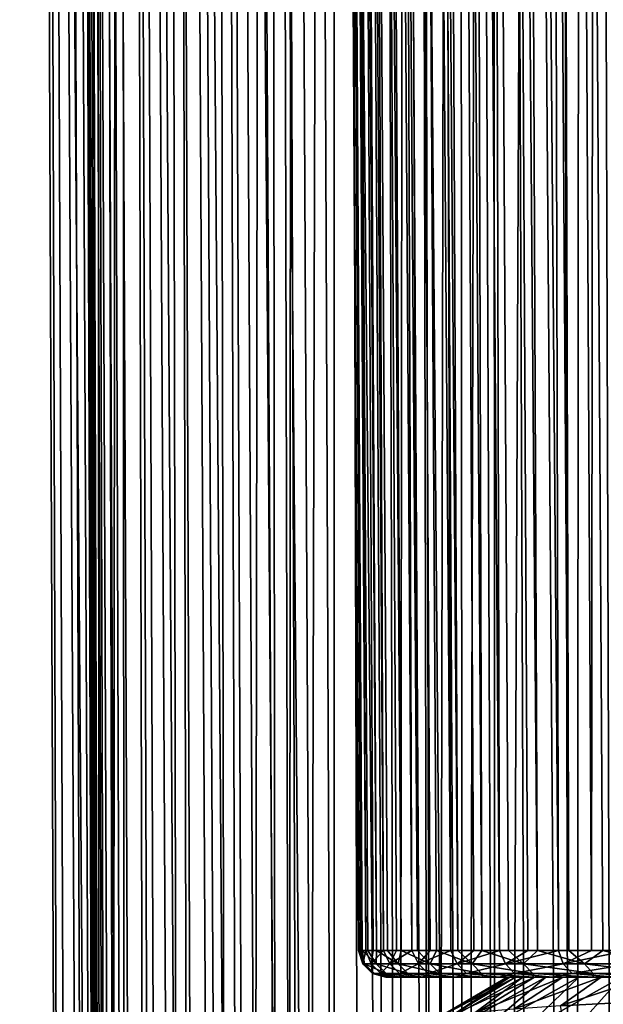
# Model space of a CAD drawing. Header units: millimetres. Extents: x -39 to 39, y -2 to 145.
# Tile 466 of 656: x -17.41 to -13.07, y 59.8 to 67.12. Entities that reach past the tile are written whole.
import ezdxf

# ---------------------------------------------------------------- set-up
doc = ezdxf.new("R2010")
doc.units = ezdxf.units.MM
doc.header["$LTSCALE"] = 65.185185
for name, color, linetype in [('12', 7, 'CONTINUOUS'), ('13', 7, 'CONTINUOUS'), ('15', 7, 'CONTINUOUS'), ('162', 7, 'CONTINUOUS'), ('176', 7, 'CONTINUOUS'), ('180', 7, 'CONTINUOUS'), ('42', 7, 'CONTINUOUS'), ('43', 7, 'CONTINUOUS'), ('44', 7, 'CONTINUOUS'), ('45', 7, 'CONTINUOUS'), ('60', 7, 'CONTINUOUS'), ('61', 7, 'CONTINUOUS'), ('62', 7, 'CONTINUOUS'), ('63', 7, 'CONTINUOUS'), ('64', 7, 'CONTINUOUS'), ('65', 7, 'CONTINUOUS'), ('66', 7, 'CONTINUOUS')]:
    doc.layers.add(name, color=color, linetype=linetype)

msp = doc.modelspace()

# ---------------------------------------------------------------- linework, layer by layer
at = {"layer": '12', "color": 7, "linetype": 'Continuous'}
for points in [[(-17.0859, 121, -0.5564), (-17.0124, 121, -1.6785), (-16.7955, 38.299, -0.5949), (-17.0859, 121, -0.5564)], [(-17.0856, 121, 0.5681), (-17.0859, 121, -0.5564), (-16.8009, 38.299, 0.4147), (-17.0856, 121, 0.5681)], [(-16.8009, 38.299, 0.4147), (-17.0859, 121, -0.5564), (-16.8058, 38.299, -0.0902), (-16.8009, 38.299, 0.4147)], [(-16.8058, 38.299, -0.0902), (-17.0859, 121, -0.5564), (-16.7955, 38.299, -0.5949), (-16.8058, 38.299, -0.0902)], [(-16.7809, 38.2987, 0.9191), (-17.0856, 121, 0.5681), (-16.8009, 38.299, 0.4147), (-16.7809, 38.2987, 0.9191)], [(-17.0124, 121, -1.6785), (-16.8652, 121, -2.7933), (-16.6738, 38.299, -2.1042), (-17.0124, 121, -1.6785)], [(-16.7955, 38.299, -0.5949), (-17.0124, 121, -1.6785), (-16.7701, 38.299, -1.0992), (-16.7955, 38.299, -0.5949)], [(-16.7701, 38.299, -1.0992), (-17.0124, 121, -1.6785), (-16.7295, 38.299, -1.6024), (-16.7701, 38.299, -1.0992)], [(-16.7295, 38.299, -1.6024), (-17.0124, 121, -1.6785), (-16.6738, 38.299, -2.1042), (-16.7295, 38.299, -1.6024)], [(-16.8652, 121, -2.7933), (-16.5174, 38.2987, -3.1016), (-16.6031, 38.299, -2.6041), (-16.8652, 121, -2.7933)], [(-16.6738, 38.299, -2.1042), (-16.8652, 121, -2.7933), (-16.6031, 38.299, -2.6041), (-16.6738, 38.299, -2.1042)], [(-16.6504, 121, 3.8734), (-16.447, 38.2987, 3.4554), (-16.3358, 38.299, 3.9479), (-16.6504, 121, 3.8734)], [(-16.3597, 121, 4.9596), (-16.6504, 121, 3.8734), (-16.2098, 38.299, 4.4369), (-16.3597, 121, 4.9596)], [(-16.2098, 38.299, 4.4369), (-16.6504, 121, 3.8734), (-16.3358, 38.299, 3.9479), (-16.2098, 38.299, 4.4369)], [(-15.9983, 121, 6.0244), (-16.3597, 121, 4.9596), (-15.7447, 38.299, 5.8778), (-15.9983, 121, 6.0244)], [(-15.7447, 38.299, 5.8778), (-16.3597, 121, 4.9596), (-15.9141, 38.299, 5.4023), (-15.7447, 38.299, 5.8778)], [(-15.9141, 38.299, 5.4023), (-16.3597, 121, 4.9596), (-16.0692, 38.299, 4.9218), (-15.9141, 38.299, 5.4023)], [(-16.0692, 38.299, 4.9218), (-16.3597, 121, 4.9596), (-16.2098, 38.299, 4.4369), (-16.0692, 38.299, 4.9218)], [(-16.0024, 121, -6.0135), (-15.5724, 121, -7.0526), (-15.6807, 38.299, -6.0464), (-16.0024, 121, -6.0135)], [(-15.8553, 38.2987, -5.5726), (-16.0024, 121, -6.0135), (-15.6807, 38.299, -6.0464), (-15.8553, 38.2987, -5.5726)], [(-15.5676, 121, 7.0632), (-15.9983, 121, 6.0244), (-15.3633, 38.299, 6.8126), (-15.5676, 121, 7.0632)], [(-15.3633, 38.299, 6.8126), (-15.9983, 121, 6.0244), (-15.561, 38.299, 6.3481), (-15.3633, 38.299, 6.8126)], [(-15.561, 38.299, 6.3481), (-15.9983, 121, 6.0244), (-15.7447, 38.299, 5.8778), (-15.561, 38.299, 6.3481)], [(-15.6807, 38.299, -6.0464), (-15.5724, 121, -7.0526), (-15.492, 38.299, -6.5147), (-15.6807, 38.299, -6.0464)], [(-15.5724, 121, -7.0526), (-15.0751, 121, -8.0611), (-15.2893, 38.299, -6.9771), (-15.5724, 121, -7.0526)], [(-15.492, 38.299, -6.5147), (-15.5724, 121, -7.0526), (-15.2893, 38.299, -6.9771), (-15.492, 38.299, -6.5147)], [(-15.1518, 38.2987, 7.2709), (-15.5676, 121, 7.0632), (-15.3633, 38.299, 6.8126), (-15.1518, 38.2987, 7.2709)], [(-15.2893, 38.299, -6.9771), (-15.0751, 121, -8.0611), (-15.0729, 38.299, -7.4332), (-15.2893, 38.299, -6.9771)], [(-15.0751, 121, -8.0611), (-14.5125, 121, -9.0347), (-14.5993, 38.299, -8.3248), (-15.0751, 121, -8.0611)], [(-15.0729, 38.299, -7.4332), (-15.0751, 121, -8.0611), (-14.8428, 38.299, -7.8826), (-15.0729, 38.299, -7.4332)], [(-14.8428, 38.299, -7.8826), (-15.0751, 121, -8.0611), (-14.5993, 38.299, -8.3248), (-14.8428, 38.299, -7.8826)], [(-14.5993, 38.299, -8.3248), (-14.5125, 121, -9.0347), (-14.3427, 38.299, -8.7596), (-14.5993, 38.299, -8.3248)], [(-14.5125, 121, -9.0347), (-14.0731, 38.2987, -9.1864), (-14.3427, 38.299, -8.7596), (-14.5125, 121, -9.0347)], [(-13.9007, 121, 9.9504), (-13.8727, 38.2987, 9.4864), (-13.5816, 38.299, 9.8987), (-13.9007, 121, 9.9504)], [(-13.2165, 121, 10.8427), (-13.9007, 121, 9.9504), (-13.2782, 38.299, 10.3021), (-13.2165, 121, 10.8427)], [(-13.2782, 38.299, 10.3021), (-13.9007, 121, 9.9504), (-13.5816, 38.299, 9.8987), (-13.2782, 38.299, 10.3021)], [(-12.9628, 38.299, 10.6962), (-13.2165, 121, 10.8427), (-13.2782, 38.299, 10.3021), (-12.9628, 38.299, 10.6962)], [(-12.475, 121, 11.6881), (-13.2165, 121, 10.8427), (-12.2971, 38.299, 11.4553), (-12.475, 121, 11.6881)], [(-12.2971, 38.299, 11.4553), (-13.2165, 121, 10.8427), (-12.6357, 38.299, 11.0808), (-12.2971, 38.299, 11.4553)], [(-12.6357, 38.299, 11.0808), (-13.2165, 121, 10.8427), (-12.9628, 38.299, 10.6962), (-12.6357, 38.299, 11.0808)]]:
    msp.add_3dface(points, dxfattribs=at)
at = {"layer": '13', "color": 7, "linetype": 'Continuous'}
for points in [[(-13.7663, 60, -0.2182), (-13.6707, 60, -1.2466), (-14.6866, 60, -0.3567), (-13.7663, 60, -0.2182)], [(-14.6866, 60, -0.3567), (-13.6707, 60, -1.2466), (-14.6215, 60, -1.4282), (-14.6866, 60, -0.3567)], [(-14.6737, 60, 0.7165), (-13.7663, 60, -0.2182), (-14.6866, 60, -0.3567), (-14.6737, 60, 0.7165)], [(-13.7855, 60, 0.8264), (-13.7663, 60, -0.2182), (-14.6737, 60, 0.7165), (-13.7855, 60, 0.8264)], [(-14.582, 60, 1.7853), (-13.7855, 60, 0.8264), (-14.6737, 60, 0.7165), (-14.582, 60, 1.7853)], [(-13.6707, 60, -1.2466), (-13.4985, 60, -2.2572), (-14.6215, 60, -1.4282), (-13.6707, 60, -1.2466)], [(-14.6215, 60, -1.4282), (-13.4985, 60, -2.2572), (-14.4783, 60, -2.4904), (-14.6215, 60, -1.4282)], [(-13.7243, 60, 1.8703), (-13.7855, 60, 0.8264), (-14.582, 60, 1.7853), (-13.7243, 60, 1.8703)], [(-14.4128, 60, 2.846), (-13.7243, 60, 1.8703), (-14.582, 60, 1.7853), (-14.4128, 60, 2.846)], [(-13.254, 60, -3.2436), (-12.9375, 60, -4.2056), (-14.4783, 60, -2.4904), (-13.254, 60, -3.2436)], [(-14.4783, 60, -2.4904), (-12.9375, 60, -4.2056), (-14.258, 60, -3.541), (-14.4783, 60, -2.4904)], [(-13.4985, 60, -2.2572), (-13.254, 60, -3.2436), (-14.4783, 60, -2.4904), (-13.4985, 60, -2.2572)], [(-13.5837, 60, 2.9135), (-13.7243, 60, 1.8703), (-14.4128, 60, 2.846), (-13.5837, 60, 2.9135)], [(-14.1668, 60, 3.8892), (-13.5837, 60, 2.9135), (-14.4128, 60, 2.846), (-14.1668, 60, 3.8892)], [(-12.9375, 60, -4.2056), (-12.5539, 60, -5.1347), (-14.258, 60, -3.541), (-12.9375, 60, -4.2056)], [(-14.258, 60, -3.541), (-12.5539, 60, -5.1347), (-13.962, 60, -4.5702), (-14.258, 60, -3.541)], [(-13.3717, 60, 3.9214), (-13.5837, 60, 2.9135), (-14.1668, 60, 3.8892), (-13.3717, 60, 3.9214)], [(-13.8448, 60, 4.9141), (-13.3717, 60, 3.9214), (-14.1668, 60, 3.8892), (-13.8448, 60, 4.9141)], [(-12.5539, 60, -5.1347), (-12.1048, 60, -6.0282), (-13.962, 60, -4.5702), (-12.5539, 60, -5.1347)], [(-13.962, 60, -4.5702), (-12.1048, 60, -6.0282), (-13.5911, 60, -5.5777), (-13.962, 60, -4.5702)], [(-13.0877, 60, 4.8954), (-13.3717, 60, 3.9214), (-13.8448, 60, 4.9141), (-13.0877, 60, 4.8954)], [(-13.4499, 60, 5.9097), (-13.0877, 60, 4.8954), (-13.8448, 60, 4.9141), (-13.4499, 60, 5.9097)], [(-11.5923, 60, -6.8834), (-11.0183, 60, -7.6976), (-13.5911, 60, -5.5777), (-11.5923, 60, -6.8834)], [(-13.5911, 60, -5.5777), (-11.0183, 60, -7.6976), (-13.1487, 60, -6.5526), (-13.5911, 60, -5.5777)], [(-12.1048, 60, -6.0282), (-11.5923, 60, -6.8834), (-13.5911, 60, -5.5777), (-12.1048, 60, -6.0282)], [(-12.7508, 60, 5.8153), (-13.0877, 60, 4.8954), (-13.4499, 60, 5.9097), (-12.7508, 60, 5.8153)], [(-12.9821, 60, 6.8769), (-12.7508, 60, 5.8153), (-13.4499, 60, 5.9097), (-12.9821, 60, 6.8769)], [(-11.0183, 60, -7.6976), (-10.382, 60, -8.472), (-13.1487, 60, -6.5526), (-11.0183, 60, -7.6976)], [(-13.1487, 60, -6.5526), (-10.382, 60, -8.472), (-12.6348, 60, -7.496), (-13.1487, 60, -6.5526)]]:
    msp.add_3dface(points, dxfattribs=at)
at = {"layer": '15', "color": 7, "linetype": 'Continuous'}
for points in [[(-14.8868, 60.1989, -0.361), (-14.8636, 60.1989, -0.9044), (-15.3711, 144.3929, -0.1764), (-14.8868, 60.1989, -0.361)], [(-15.3711, 144.3929, -0.1764), (-14.8636, 60.1989, -0.9044), (-15.3222, 144.3929, -1.2388), (-15.3711, 144.3929, -0.1764)], [(-14.89, 60.1989, 0.1829), (-14.8868, 60.1989, -0.361), (-15.3711, 144.3929, -0.1764), (-14.89, 60.1989, 0.1829)], [(-15.3453, 144.3929, 0.9081), (-14.89, 60.1989, 0.1829), (-15.3711, 144.3929, -0.1764), (-15.3453, 144.3929, 0.9081)], [(-14.8734, 60.1989, 0.7266), (-14.89, 60.1989, 0.1829), (-15.3453, 144.3929, 0.9081), (-14.8734, 60.1989, 0.7266)], [(-14.8369, 60.1989, 1.2693), (-14.8734, 60.1989, 0.7266), (-15.3453, 144.3929, 0.9081), (-14.8369, 60.1989, 1.2693)], [(-15.2415, 144.3929, 2.0003), (-14.8369, 60.1989, 1.2693), (-15.3453, 144.3929, 0.9081), (-15.2415, 144.3929, 2.0003)], [(-14.8207, 60.1989, -1.4465), (-14.758, 60.1989, -1.9866), (-15.3222, 144.3929, -1.2388), (-14.8207, 60.1989, -1.4465)], [(-15.3222, 144.3929, -1.2388), (-14.758, 60.1989, -1.9866), (-15.2056, 144.3929, -2.2568), (-15.3222, 144.3929, -1.2388)], [(-14.8636, 60.1989, -0.9044), (-14.8207, 60.1989, -1.4465), (-15.3222, 144.3929, -1.2388), (-14.8636, 60.1989, -0.9044)], [(-14.7807, 60.1989, 1.8104), (-14.8369, 60.1989, 1.2693), (-15.2415, 144.3929, 2.0003), (-14.7807, 60.1989, 1.8104)], [(-14.7047, 60.1989, 2.3491), (-14.7807, 60.1989, 1.8104), (-15.2415, 144.3929, 2.0003), (-14.7047, 60.1989, 2.3491)], [(-15.0587, 144.3929, 3.0883), (-14.7047, 60.1989, 2.3491), (-15.2415, 144.3929, 2.0003), (-15.0587, 144.3929, 3.0883)], [(-14.6757, 60.1989, -2.5239), (-14.5738, 60.1989, -3.0578), (-15.2056, 144.3929, -2.2568), (-14.6757, 60.1989, -2.5239)], [(-15.2056, 144.3929, -2.2568), (-14.5738, 60.1989, -3.0578), (-15.029, 144.3929, -3.2298), (-15.2056, 144.3929, -2.2568)], [(-14.758, 60.1989, -1.9866), (-14.6757, 60.1989, -2.5239), (-15.2056, 144.3929, -2.2568), (-14.758, 60.1989, -1.9866)], [(-14.6091, 60.1989, 2.8845), (-14.7047, 60.1989, 2.3491), (-15.0587, 144.3929, 3.0883), (-14.6091, 60.1989, 2.8845)], [(-14.494, 60.1989, 3.4161), (-14.6091, 60.1989, 2.8845), (-15.0587, 144.3929, 3.0883), (-14.494, 60.1989, 3.4161)], [(-14.8013, 144.3929, 4.1501), (-14.494, 60.1989, 3.4161), (-15.0587, 144.3929, 3.0883), (-14.8013, 144.3929, 4.1501)], [(-14.5738, 60.1989, -3.0578), (-14.4525, 60.1989, -3.5876), (-15.029, 144.3929, -3.2298), (-14.5738, 60.1989, -3.0578)], [(-15.029, 144.3929, -3.2298), (-14.4525, 60.1989, -3.5876), (-14.8019, 144.3929, -4.148), (-15.029, 144.3929, -3.2298)], [(-14.312, 60.1989, -4.1127), (-14.1524, 60.1989, -4.6321), (-14.8019, 144.3929, -4.148), (-14.312, 60.1989, -4.1127)], [(-14.8019, 144.3929, -4.148), (-14.1524, 60.1989, -4.6321), (-14.5326, 144.3929, -5.0108), (-14.8019, 144.3929, -4.148)], [(-14.4525, 60.1989, -3.5876), (-14.312, 60.1989, -4.1127), (-14.8019, 144.3929, -4.148), (-14.4525, 60.1989, -3.5876)], [(-14.3596, 60.1989, 3.9431), (-14.494, 60.1989, 3.4161), (-14.8013, 144.3929, 4.1501), (-14.3596, 60.1989, 3.9431)], [(-14.2061, 60.1989, 4.4647), (-14.3596, 60.1989, 3.9431), (-14.8013, 144.3929, 4.1501), (-14.2061, 60.1989, 4.4647)], [(-14.471, 144.3929, 5.1858), (-14.2061, 60.1989, 4.4647), (-14.8013, 144.3929, 4.1501), (-14.471, 144.3929, 5.1858)], [(-14.1524, 60.1989, -4.6321), (-13.9739, 60.1989, -5.1454), (-14.5326, 144.3929, -5.0108), (-14.1524, 60.1989, -4.6321)], [(-14.5326, 144.3929, -5.0108), (-13.9739, 60.1989, -5.1454), (-14.23, 144.3929, -5.8146), (-14.5326, 144.3929, -5.0108)], [(-14.0336, 60.1989, 4.9804), (-14.2061, 60.1989, 4.4647), (-14.471, 144.3929, 5.1858), (-14.0336, 60.1989, 4.9804)], [(-13.8424, 60.1989, 5.4895), (-14.0336, 60.1989, 4.9804), (-14.471, 144.3929, 5.1858), (-13.8424, 60.1989, 5.4895)], [(-14.0705, 144.3929, 6.1907), (-13.8424, 60.1989, 5.4895), (-14.471, 144.3929, 5.1858), (-14.0705, 144.3929, 6.1907)], [(-13.7769, 60.1989, -5.6519), (-13.5615, 60.1989, -6.1508), (-14.23, 144.3929, -5.8146), (-13.7769, 60.1989, -5.6519)], [(-14.23, 144.3929, -5.8146), (-13.5615, 60.1989, -6.1508), (-13.9023, 144.3929, -6.5597), (-14.23, 144.3929, -5.8146)], [(-13.9739, 60.1989, -5.1454), (-13.7769, 60.1989, -5.6519), (-14.23, 144.3929, -5.8146), (-13.9739, 60.1989, -5.1454)], [(-13.6328, 60.1989, 5.9911), (-13.8424, 60.1989, 5.4895), (-14.0705, 144.3929, 6.1907), (-13.6328, 60.1989, 5.9911)], [(-13.405, 60.1989, 6.4848), (-13.6328, 60.1989, 5.9911), (-14.0705, 144.3929, 6.1907), (-13.405, 60.1989, 6.4848)], [(-13.6026, 144.3929, 7.1606), (-13.405, 60.1989, 6.4848), (-14.0705, 144.3929, 6.1907), (-13.6026, 144.3929, 7.1606)], [(-13.5615, 60.1989, -6.1508), (-13.3279, 60.1989, -6.6417), (-13.9023, 144.3929, -6.5597), (-13.5615, 60.1989, -6.1508)], [(-13.9023, 144.3929, -6.5597), (-13.3279, 60.1989, -6.6417), (-13.5561, 144.3929, -7.2481), (-13.9023, 144.3929, -6.5597)], [(-13.1593, 60.1989, 6.9698), (-13.405, 60.1989, 6.4848), (-13.6026, 144.3929, 7.1606), (-13.1593, 60.1989, 6.9698)], [(-13.0678, 144.3929, 8.0954), (-13.1593, 60.1989, 6.9698), (-13.6026, 144.3929, 7.1606), (-13.0678, 144.3929, 8.0954)], [(-13.0767, 60.1989, -7.1237), (-12.8079, 60.1989, -7.5963), (-13.5561, 144.3929, -7.2481), (-13.0767, 60.1989, -7.1237)], [(-13.5561, 144.3929, -7.2481), (-12.8079, 60.1989, -7.5963), (-13.1987, 144.3929, -7.8802), (-13.5561, 144.3929, -7.2481)], [(-13.3279, 60.1989, -6.6417), (-13.0767, 60.1989, -7.1237), (-13.5561, 144.3929, -7.2481), (-13.3279, 60.1989, -6.6417)], [(-12.8079, 60.1989, -7.5963), (-12.5221, 60.1989, -8.0588), (-13.1987, 144.3929, -7.8802), (-12.8079, 60.1989, -7.5963)], [(-13.1987, 144.3929, -7.8802), (-12.5221, 60.1989, -8.0588), (-12.8333, 144.3929, -8.4622), (-13.1987, 144.3929, -7.8802)], [(-12.8961, 60.1989, 7.4455), (-13.1593, 60.1989, 6.9698), (-13.0678, 144.3929, 8.0954), (-12.8961, 60.1989, 7.4455)]]:
    msp.add_3dface(points, dxfattribs=at)
at = {"layer": '162', "color": 7, "linetype": 'Continuous'}
for points in [[(-13.7663, 60, -0.2182), (-13.7855, 60, 0.8264), (-14.3498, 59.6679, -0.0664), (-13.7663, 60, -0.2182)], [(-14.3051, 59.6442, -1.1346), (-13.7663, 60, -0.2182), (-14.3498, 59.6679, -0.0664), (-14.3051, 59.6442, -1.1346)], [(-14.3498, 59.6679, -0.0664), (-13.7855, 60, 0.8264), (-14.315, 59.6916, 1.0021), (-14.3498, 59.6679, -0.0664)], [(-13.7855, 60, 0.8264), (-13.7243, 60, 1.8703), (-14.315, 59.6916, 1.0021), (-13.7855, 60, 0.8264)], [(-14.315, 59.6916, 1.0021), (-13.7243, 60, 1.8703), (-14.2006, 59.7153, 2.0651), (-14.315, 59.6916, 1.0021)], [(-13.6707, 60, -1.2466), (-13.7663, 60, -0.2182), (-14.3051, 59.6442, -1.1346), (-13.6707, 60, -1.2466)], [(-14.1809, 59.6205, -2.1965), (-13.6707, 60, -1.2466), (-14.3051, 59.6442, -1.1346), (-14.1809, 59.6205, -2.1965)], [(-13.7243, 60, 1.8703), (-13.5837, 60, 2.9135), (-14.2006, 59.7153, 2.0651), (-13.7243, 60, 1.8703)], [(-14.2006, 59.7153, 2.0651), (-13.5837, 60, 2.9135), (-14.0075, 59.7391, 3.1167), (-14.2006, 59.7153, 2.0651)], [(-13.4985, 60, -2.2572), (-13.6707, 60, -1.2466), (-14.1809, 59.6205, -2.1965), (-13.4985, 60, -2.2572)], [(-13.978, 59.5967, -3.2462), (-13.4985, 60, -2.2572), (-14.1809, 59.6205, -2.1965), (-13.978, 59.5967, -3.2462)], [(-13.5837, 60, 2.9135), (-13.3717, 60, 3.9214), (-14.0075, 59.7391, 3.1167), (-13.5837, 60, 2.9135)], [(-14.0075, 59.7391, 3.1167), (-13.3717, 60, 3.9214), (-13.7365, 59.7628, 4.1509), (-14.0075, 59.7391, 3.1167)], [(-13.254, 60, -3.2436), (-13.4985, 60, -2.2572), (-13.978, 59.5967, -3.2462), (-13.254, 60, -3.2436)], [(-13.6975, 59.573, -4.2779), (-13.254, 60, -3.2436), (-13.978, 59.5967, -3.2462), (-13.6975, 59.573, -4.2779)], [(-13.3717, 60, 3.9214), (-13.0877, 60, 4.8954), (-13.7365, 59.7628, 4.1509), (-13.3717, 60, 3.9214)], [(-13.7365, 59.7628, 4.1509), (-13.0877, 60, 4.8954), (-13.3894, 59.7865, 5.1621), (-13.7365, 59.7628, 4.1509)], [(-12.9375, 60, -4.2056), (-13.254, 60, -3.2436), (-13.6975, 59.573, -4.2779), (-12.9375, 60, -4.2056)], [(-13.341, 59.5493, -5.2859), (-12.9375, 60, -4.2056), (-13.6975, 59.573, -4.2779), (-13.341, 59.5493, -5.2859)], [(-13.0877, 60, 4.8954), (-12.7508, 60, 5.8153), (-13.3894, 59.7865, 5.1621), (-13.0877, 60, 4.8954)], [(-13.3894, 59.7865, 5.1621), (-12.7508, 60, 5.8153), (-12.9679, 59.8102, 6.1447), (-13.3894, 59.7865, 5.1621)], [(-12.5539, 60, -5.1347), (-12.9375, 60, -4.2056), (-13.341, 59.5493, -5.2859), (-12.5539, 60, -5.1347)], [(-12.9104, 59.5256, -6.2645), (-12.5539, 60, -5.1347), (-13.341, 59.5493, -5.2859), (-12.9104, 59.5256, -6.2645)]]:
    msp.add_3dface(points, dxfattribs=at)
at = {"layer": '176', "color": 7, "linetype": 'Continuous'}
for points in [[(-14.8868, 60.1989, -0.361), (-14.89, 60.1989, 0.1829), (-14.8472, 60.0994, -0.7073), (-14.8868, 60.1989, -0.361)], [(-14.89, 60.1989, 0.1829), (-14.8734, 60.1989, 0.7266), (-14.8598, 60.0994, 0.3537), (-14.89, 60.1989, 0.1829)], [(-14.8472, 60.0994, -0.7073), (-14.89, 60.1989, 0.1829), (-14.8598, 60.0994, 0.3537), (-14.8472, 60.0994, -0.7073)], [(-14.8636, 60.1989, -0.9044), (-14.8868, 60.1989, -0.361), (-14.8472, 60.0994, -0.7073), (-14.8636, 60.1989, -0.9044)], [(-14.8734, 60.1989, 0.7266), (-14.8369, 60.1989, 1.2693), (-14.8598, 60.0994, 0.3537), (-14.8734, 60.1989, 0.7266)], [(-14.8207, 60.1989, -1.4465), (-14.8636, 60.1989, -0.9044), (-14.7589, 60.0994, -1.7646), (-14.8207, 60.1989, -1.4465)], [(-14.7589, 60.0994, -1.7646), (-14.8636, 60.1989, -0.9044), (-14.8472, 60.0994, -0.7073), (-14.7589, 60.0994, -1.7646)], [(-14.8598, 60.0994, 0.3537), (-14.8369, 60.1989, 1.2693), (-14.7967, 60.0994, 1.4129), (-14.8598, 60.0994, 0.3537)], [(-14.8369, 60.1989, 1.2693), (-14.7807, 60.1989, 1.8104), (-14.7967, 60.0994, 1.4129), (-14.8369, 60.1989, 1.2693)], [(-14.758, 60.1989, -1.9866), (-14.8207, 60.1989, -1.4465), (-14.7589, 60.0994, -1.7646), (-14.758, 60.1989, -1.9866)], [(-14.7807, 60.1989, 1.8104), (-14.7047, 60.1989, 2.3491), (-14.7967, 60.0994, 1.4129), (-14.7807, 60.1989, 1.8104)], [(-14.7967, 60.0994, 1.4129), (-14.7047, 60.1989, 2.3491), (-14.6582, 60.0994, 2.4649), (-14.7967, 60.0994, 1.4129)], [(-14.5954, 60.0994, -2.813), (-14.758, 60.1989, -1.9866), (-14.7589, 60.0994, -1.7646), (-14.5954, 60.0994, -2.813)], [(-14.6757, 60.1989, -2.5239), (-14.758, 60.1989, -1.9866), (-14.5954, 60.0994, -2.813), (-14.6757, 60.1989, -2.5239)], [(-14.7047, 60.1989, 2.3491), (-14.6091, 60.1989, 2.8845), (-14.6582, 60.0994, 2.4649), (-14.7047, 60.1989, 2.3491)], [(-14.5738, 60.1989, -3.0578), (-14.6757, 60.1989, -2.5239), (-14.5954, 60.0994, -2.813), (-14.5738, 60.1989, -3.0578)], [(-14.6091, 60.1989, 2.8845), (-14.494, 60.1989, 3.4161), (-14.6582, 60.0994, 2.4649), (-14.6091, 60.1989, 2.8845)], [(-14.6582, 60.0994, 2.4649), (-14.494, 60.1989, 3.4161), (-14.445, 60.0994, 3.5043), (-14.6582, 60.0994, 2.4649)], [(-14.3575, 60.0994, -3.8471), (-14.5738, 60.1989, -3.0578), (-14.5954, 60.0994, -2.813), (-14.3575, 60.0994, -3.8471)], [(-14.4525, 60.1989, -3.5876), (-14.5738, 60.1989, -3.0578), (-14.3575, 60.0994, -3.8471), (-14.4525, 60.1989, -3.5876)], [(-14.494, 60.1989, 3.4161), (-14.3596, 60.1989, 3.9431), (-14.445, 60.0994, 3.5043), (-14.494, 60.1989, 3.4161)], [(-14.312, 60.1989, -4.1127), (-14.4525, 60.1989, -3.5876), (-14.3575, 60.0994, -3.8471), (-14.312, 60.1989, -4.1127)], [(-14.3596, 60.1989, 3.9431), (-14.2061, 60.1989, 4.4647), (-14.445, 60.0994, 3.5043), (-14.3596, 60.1989, 3.9431)], [(-14.445, 60.0994, 3.5043), (-14.2061, 60.1989, 4.4647), (-14.1582, 60.0994, 4.5259), (-14.445, 60.0994, 3.5043)], [(-14.0465, 60.0994, -4.8615), (-14.312, 60.1989, -4.1127), (-14.3575, 60.0994, -3.8471), (-14.0465, 60.0994, -4.8615)], [(-14.1524, 60.1989, -4.6321), (-14.312, 60.1989, -4.1127), (-14.0465, 60.0994, -4.8615), (-14.1524, 60.1989, -4.6321)], [(-14.2061, 60.1989, 4.4647), (-14.0336, 60.1989, 4.9804), (-14.1582, 60.0994, 4.5259), (-14.2061, 60.1989, 4.4647)], [(-14.0336, 60.1989, 4.9804), (-13.8424, 60.1989, 5.4895), (-14.1582, 60.0994, 4.5259), (-14.0336, 60.1989, 4.9804)], [(-14.1582, 60.0994, 4.5259), (-13.8424, 60.1989, 5.4895), (-13.7993, 60.0994, 5.5244), (-14.1582, 60.0994, 4.5259)], [(-13.9739, 60.1989, -5.1454), (-14.1524, 60.1989, -4.6321), (-14.0465, 60.0994, -4.8615), (-13.9739, 60.1989, -5.1454)], [(-13.6639, 60.0994, -5.8512), (-13.9739, 60.1989, -5.1454), (-14.0465, 60.0994, -4.8615), (-13.6639, 60.0994, -5.8512)], [(-13.7769, 60.1989, -5.6519), (-13.9739, 60.1989, -5.1454), (-13.6639, 60.0994, -5.8512), (-13.7769, 60.1989, -5.6519)], [(-13.8424, 60.1989, 5.4895), (-13.6328, 60.1989, 5.9911), (-13.7993, 60.0994, 5.5244), (-13.8424, 60.1989, 5.4895)], [(-13.6328, 60.1989, 5.9911), (-13.405, 60.1989, 6.4848), (-13.7993, 60.0994, 5.5244), (-13.6328, 60.1989, 5.9911)], [(-13.7993, 60.0994, 5.5244), (-13.405, 60.1989, 6.4848), (-13.37, 60.0994, 6.4947), (-13.7993, 60.0994, 5.5244)], [(-13.5615, 60.1989, -6.1508), (-13.7769, 60.1989, -5.6519), (-13.6639, 60.0994, -5.8512), (-13.5615, 60.1989, -6.1508)], [(-13.2117, 60.0994, -6.8111), (-13.5615, 60.1989, -6.1508), (-13.6639, 60.0994, -5.8512), (-13.2117, 60.0994, -6.8111)], [(-13.3279, 60.1989, -6.6417), (-13.5615, 60.1989, -6.1508), (-13.2117, 60.0994, -6.8111), (-13.3279, 60.1989, -6.6417)], [(-13.405, 60.1989, 6.4848), (-13.1593, 60.1989, 6.9698), (-13.37, 60.0994, 6.4947), (-13.405, 60.1989, 6.4848)], [(-13.1593, 60.1989, 6.9698), (-12.8961, 60.1989, 7.4455), (-13.37, 60.0994, 6.4947), (-13.1593, 60.1989, 6.9698)], [(-13.37, 60.0994, 6.4947), (-12.8961, 60.1989, 7.4455), (-12.8726, 60.0994, 7.432), (-13.37, 60.0994, 6.4947)], [(-13.0767, 60.1989, -7.1237), (-13.3279, 60.1989, -6.6417), (-13.2117, 60.0994, -6.8111), (-13.0767, 60.1989, -7.1237)], [(-12.6921, 60.0994, -7.7362), (-13.0767, 60.1989, -7.1237), (-13.2117, 60.0994, -6.8111), (-12.6921, 60.0994, -7.7362)], [(-12.8079, 60.1989, -7.5963), (-13.0767, 60.1989, -7.1237), (-12.6921, 60.0994, -7.7362), (-12.8079, 60.1989, -7.5963)], [(-14.8472, 60.0994, -0.7073), (-14.8598, 60.0994, 0.3537), (-14.7741, 60.0266, -0.7038), (-14.8472, 60.0994, -0.7073)], [(-14.8598, 60.0994, 0.3537), (-14.7967, 60.0994, 1.4129), (-14.7866, 60.0266, 0.352), (-14.8598, 60.0994, 0.3537)], [(-14.7741, 60.0266, -0.7038), (-14.8598, 60.0994, 0.3537), (-14.7866, 60.0266, 0.352), (-14.7741, 60.0266, -0.7038)], [(-14.7589, 60.0994, -1.7646), (-14.8472, 60.0994, -0.7073), (-14.6862, 60.0266, -1.756), (-14.7589, 60.0994, -1.7646)], [(-14.6862, 60.0266, -1.756), (-14.8472, 60.0994, -0.7073), (-14.7741, 60.0266, -0.7038), (-14.6862, 60.0266, -1.756)], [(-14.7967, 60.0994, 1.4129), (-14.6582, 60.0994, 2.4649), (-14.7238, 60.0266, 1.406), (-14.7967, 60.0994, 1.4129)], [(-14.7866, 60.0266, 0.352), (-14.7967, 60.0994, 1.4129), (-14.7238, 60.0266, 1.406), (-14.7866, 60.0266, 0.352)], [(-14.5954, 60.0994, -2.813), (-14.7589, 60.0994, -1.7646), (-14.5235, 60.0266, -2.7992), (-14.5954, 60.0994, -2.813)], [(-14.5235, 60.0266, -2.7992), (-14.7589, 60.0994, -1.7646), (-14.6862, 60.0266, -1.756), (-14.5235, 60.0266, -2.7992)], [(-14.7238, 60.0266, 1.406), (-14.6582, 60.0994, 2.4649), (-14.586, 60.0266, 2.4528), (-14.7238, 60.0266, 1.406)], [(-14.6582, 60.0994, 2.4649), (-14.445, 60.0994, 3.5043), (-14.586, 60.0266, 2.4528), (-14.6582, 60.0994, 2.4649)], [(-14.3575, 60.0994, -3.8471), (-14.5954, 60.0994, -2.813), (-14.2868, 60.0266, -3.8281), (-14.3575, 60.0994, -3.8471)], [(-14.2868, 60.0266, -3.8281), (-14.5954, 60.0994, -2.813), (-14.5235, 60.0266, -2.7992), (-14.2868, 60.0266, -3.8281)], [(-14.586, 60.0266, 2.4528), (-14.445, 60.0994, 3.5043), (-14.3739, 60.0266, 3.4871), (-14.586, 60.0266, 2.4528)], [(-14.445, 60.0994, 3.5043), (-14.1582, 60.0994, 4.5259), (-14.3739, 60.0266, 3.4871), (-14.445, 60.0994, 3.5043)], [(-14.3739, 60.0266, 3.4871), (-14.1582, 60.0994, 4.5259), (-14.0885, 60.0266, 4.5036), (-14.3739, 60.0266, 3.4871)], [(-14.0465, 60.0994, -4.8615), (-14.3575, 60.0994, -3.8471), (-13.9773, 60.0266, -4.8376), (-14.0465, 60.0994, -4.8615)], [(-13.9773, 60.0266, -4.8376), (-14.3575, 60.0994, -3.8471), (-14.2868, 60.0266, -3.8281), (-13.9773, 60.0266, -4.8376)], [(-14.1582, 60.0994, 4.5259), (-13.7993, 60.0994, 5.5244), (-14.0885, 60.0266, 4.5036), (-14.1582, 60.0994, 4.5259)], [(-14.0885, 60.0266, 4.5036), (-13.7993, 60.0994, 5.5244), (-13.7313, 60.0266, 5.4972), (-14.0885, 60.0266, 4.5036)], [(-13.6639, 60.0994, -5.8512), (-14.0465, 60.0994, -4.8615), (-13.5966, 60.0266, -5.8224), (-13.6639, 60.0994, -5.8512)], [(-13.5966, 60.0266, -5.8224), (-14.0465, 60.0994, -4.8615), (-13.9773, 60.0266, -4.8376), (-13.5966, 60.0266, -5.8224)], [(-13.7993, 60.0994, 5.5244), (-13.37, 60.0994, 6.4947), (-13.7313, 60.0266, 5.4972), (-13.7993, 60.0994, 5.5244)], [(-13.7313, 60.0266, 5.4972), (-13.37, 60.0994, 6.4947), (-13.3042, 60.0266, 6.4628), (-13.7313, 60.0266, 5.4972)], [(-13.2117, 60.0994, -6.8111), (-13.6639, 60.0994, -5.8512), (-13.1466, 60.0266, -6.7775), (-13.2117, 60.0994, -6.8111)], [(-13.1466, 60.0266, -6.7775), (-13.6639, 60.0994, -5.8512), (-13.5966, 60.0266, -5.8224), (-13.1466, 60.0266, -6.7775)], [(-13.37, 60.0994, 6.4947), (-12.8726, 60.0994, 7.432), (-13.3042, 60.0266, 6.4628), (-13.37, 60.0994, 6.4947)], [(-13.3042, 60.0266, 6.4628), (-12.8726, 60.0994, 7.432), (-12.8092, 60.0266, 7.3954), (-13.3042, 60.0266, 6.4628)], [(-12.6921, 60.0994, -7.7362), (-13.2117, 60.0994, -6.8111), (-12.6296, 60.0266, -7.6981), (-12.6921, 60.0994, -7.7362)], [(-12.6296, 60.0266, -7.6981), (-13.2117, 60.0994, -6.8111), (-13.1466, 60.0266, -6.7775), (-12.6296, 60.0266, -7.6981)], [(-14.6737, 60, 0.7165), (-14.6866, 60, -0.3567), (-14.7866, 60.0266, 0.352), (-14.6737, 60, 0.7165)], [(-14.6737, 60, 0.7165), (-14.7866, 60.0266, 0.352), (-14.7238, 60.0266, 1.406), (-14.6737, 60, 0.7165)], [(-14.6866, 60, -0.3567), (-14.7741, 60.0266, -0.7038), (-14.7866, 60.0266, 0.352), (-14.6866, 60, -0.3567)], [(-14.6866, 60, -0.3567), (-14.6215, 60, -1.4282), (-14.7741, 60.0266, -0.7038), (-14.6866, 60, -0.3567)], [(-14.6215, 60, -1.4282), (-14.6862, 60.0266, -1.756), (-14.7741, 60.0266, -0.7038), (-14.6215, 60, -1.4282)], [(-14.582, 60, 1.7853), (-14.6737, 60, 0.7165), (-14.7238, 60.0266, 1.406), (-14.582, 60, 1.7853)], [(-14.582, 60, 1.7853), (-14.7238, 60.0266, 1.406), (-14.586, 60.0266, 2.4528), (-14.582, 60, 1.7853)], [(-14.6215, 60, -1.4282), (-14.4783, 60, -2.4904), (-14.6862, 60.0266, -1.756), (-14.6215, 60, -1.4282)], [(-14.4783, 60, -2.4904), (-14.5235, 60.0266, -2.7992), (-14.6862, 60.0266, -1.756), (-14.4783, 60, -2.4904)], [(-14.4128, 60, 2.846), (-14.582, 60, 1.7853), (-14.586, 60.0266, 2.4528), (-14.4128, 60, 2.846)], [(-14.4128, 60, 2.846), (-14.586, 60.0266, 2.4528), (-14.3739, 60.0266, 3.4871), (-14.4128, 60, 2.846)], [(-14.4783, 60, -2.4904), (-14.258, 60, -3.541), (-14.5235, 60.0266, -2.7992), (-14.4783, 60, -2.4904)], [(-14.258, 60, -3.541), (-14.2868, 60.0266, -3.8281), (-14.5235, 60.0266, -2.7992), (-14.258, 60, -3.541)], [(-14.1668, 60, 3.8892), (-14.4128, 60, 2.846), (-14.3739, 60.0266, 3.4871), (-14.1668, 60, 3.8892)], [(-14.1668, 60, 3.8892), (-14.3739, 60.0266, 3.4871), (-14.0885, 60.0266, 4.5036), (-14.1668, 60, 3.8892)], [(-14.258, 60, -3.541), (-13.962, 60, -4.5702), (-14.2868, 60.0266, -3.8281), (-14.258, 60, -3.541)], [(-13.962, 60, -4.5702), (-13.9773, 60.0266, -4.8376), (-14.2868, 60.0266, -3.8281), (-13.962, 60, -4.5702)], [(-13.8448, 60, 4.9141), (-14.1668, 60, 3.8892), (-14.0885, 60.0266, 4.5036), (-13.8448, 60, 4.9141)], [(-13.8448, 60, 4.9141), (-14.0885, 60.0266, 4.5036), (-13.7313, 60.0266, 5.4972), (-13.8448, 60, 4.9141)], [(-13.962, 60, -4.5702), (-13.5911, 60, -5.5777), (-13.9773, 60.0266, -4.8376), (-13.962, 60, -4.5702)], [(-13.5911, 60, -5.5777), (-13.5966, 60.0266, -5.8224), (-13.9773, 60.0266, -4.8376), (-13.5911, 60, -5.5777)], [(-13.4499, 60, 5.9097), (-13.8448, 60, 4.9141), (-13.7313, 60.0266, 5.4972), (-13.4499, 60, 5.9097)], [(-13.4499, 60, 5.9097), (-13.7313, 60.0266, 5.4972), (-13.3042, 60.0266, 6.4628), (-13.4499, 60, 5.9097)], [(-13.5911, 60, -5.5777), (-13.1487, 60, -6.5526), (-13.5966, 60.0266, -5.8224), (-13.5911, 60, -5.5777)], [(-13.1487, 60, -6.5526), (-13.1466, 60.0266, -6.7775), (-13.5966, 60.0266, -5.8224), (-13.1487, 60, -6.5526)], [(-12.9821, 60, 6.8769), (-13.4499, 60, 5.9097), (-13.3042, 60.0266, 6.4628), (-12.9821, 60, 6.8769)], [(-12.9821, 60, 6.8769), (-13.3042, 60.0266, 6.4628), (-12.8092, 60.0266, 7.3954), (-12.9821, 60, 6.8769)], [(-13.1487, 60, -6.5526), (-12.6348, 60, -7.496), (-13.1466, 60.0266, -6.7775), (-13.1487, 60, -6.5526)], [(-12.6348, 60, -7.496), (-12.6296, 60.0266, -7.6981), (-13.1466, 60.0266, -6.7775), (-12.6348, 60, -7.496)]]:
    msp.add_3dface(points, dxfattribs=at)
at = {"layer": '180', "color": 7, "linetype": 'Continuous'}
for points in [[(-13.3894, 59.7865, 5.1621), (-12.9679, 59.8102, 6.1447), (-13.2598, 59.1443, 5.4864), (-13.3894, 59.7865, 5.1621)], [(-13.2598, 59.1443, 5.4864), (-12.9679, 59.8102, 6.1447), (-12.8135, 59.168, 6.4604), (-13.2598, 59.1443, 5.4864)]]:
    msp.add_3dface(points, dxfattribs=at)
at = {"layer": '42', "color": 7, "linetype": 'Continuous'}
for points in [[(-15.3595, 121, 8.2131), (-15.8614, 121, 7.1963), (-15.4161, 38.2987, 7.3907), (-15.3595, 121, 8.2131)], [(-15.3595, 121, 8.2131), (-15.4161, 38.2987, 7.3907), (-15.0194, 38.2988, 8.1668), (-15.3595, 121, 8.2131)], [(-14.7925, 121, 9.1952), (-15.3595, 121, 8.2131), (-14.5828, 38.2988, 8.9231), (-14.7925, 121, 9.1952)], [(-14.5828, 38.2988, 8.9231), (-15.3595, 121, 8.2131), (-15.0194, 38.2988, 8.1668), (-14.5828, 38.2988, 8.9231)], [(-14.1628, 121, 10.1382), (-14.7925, 121, 9.1952), (-14.1086, 38.2987, 9.6554), (-14.1628, 121, 10.1382)], [(-14.1086, 38.2987, 9.6554), (-14.7925, 121, 9.1952), (-14.5828, 38.2988, 8.9231), (-14.1086, 38.2987, 9.6554)]]:
    msp.add_3dface(points, dxfattribs=at)
at = {"layer": '43', "color": 7, "linetype": 'Continuous'}
for points in [[(-17.3333, 121, 1.7101), (-17.4079, 121, 0.5786), (-17.0709, 38.2987, 0.9286), (-17.3333, 121, 1.7101)], [(-17.1853, 121, 2.8344), (-17.3333, 121, 1.7101), (-16.8874, 38.2988, 2.6633), (-17.1853, 121, 2.8344)], [(-17.3333, 121, 1.7101), (-17.0709, 38.2987, 0.9286), (-17.0014, 38.2988, 1.7974), (-17.3333, 121, 1.7101)], [(-16.8874, 38.2988, 2.6633), (-17.3333, 121, 1.7101), (-17.0014, 38.2988, 1.7974), (-16.8874, 38.2988, 2.6633)], [(-16.9645, 121, 3.9466), (-17.1853, 121, 2.8344), (-16.7296, 38.2987, 3.5213), (-16.9645, 121, 3.9466)], [(-16.7296, 38.2987, 3.5213), (-17.1853, 121, 2.8344), (-16.8874, 38.2988, 2.6633), (-16.7296, 38.2987, 3.5213)]]:
    msp.add_3dface(points, dxfattribs=at)
at = {"layer": '44', "color": 7, "linetype": 'Continuous'}
for points in [[(-17.1834, 121, -2.8458), (-16.9618, 121, -3.9579), (-16.8037, 38.2987, -3.1489), (-17.1834, 121, -2.8458)], [(-16.9618, 121, -3.9579), (-16.6684, 121, -5.0532), (-16.6211, 38.2988, -4.002), (-16.9618, 121, -3.9579)], [(-16.8037, 38.2987, -3.1489), (-16.9618, 121, -3.9579), (-16.6211, 38.2988, -4.002), (-16.8037, 38.2987, -3.1489)], [(-16.6684, 121, -5.0532), (-16.3042, 121, -6.1271), (-16.1268, 38.2987, -5.6748), (-16.6684, 121, -5.0532)], [(-16.6684, 121, -5.0532), (-16.1268, 38.2987, -5.6748), (-16.3951, 38.2988, -4.8456), (-16.6684, 121, -5.0532)], [(-16.6211, 38.2988, -4.002), (-16.6684, 121, -5.0532), (-16.3951, 38.2988, -4.8456), (-16.6211, 38.2988, -4.002)]]:
    msp.add_3dface(points, dxfattribs=at)
at = {"layer": '45', "color": 7, "linetype": 'Continuous'}
for points in [[(-14.7864, 121, -9.205), (-14.1561, 121, -10.1477), (-14.3195, 38.2987, -9.3397), (-14.7864, 121, -9.205)], [(-14.3195, 38.2987, -9.3397), (-14.1561, 121, -10.1477), (-13.8244, 38.2988, -10.058), (-14.3195, 38.2987, -9.3397)], [(-14.1561, 121, -10.1477), (-13.4658, 121, -11.0473), (-13.8244, 38.2988, -10.058), (-14.1561, 121, -10.1477)], [(-13.8244, 38.2988, -10.058), (-13.4658, 121, -11.0473), (-13.2928, 38.2988, -10.7509), (-13.8244, 38.2988, -10.058)], [(-13.4658, 121, -11.0473), (-12.7184, 121, -11.9001), (-12.7276, 38.2987, -11.4143), (-13.4658, 121, -11.0473)], [(-13.4658, 121, -11.0473), (-12.7276, 38.2987, -11.4143), (-13.2928, 38.2988, -10.7509), (-13.4658, 121, -11.0473)]]:
    msp.add_3dface(points, dxfattribs=at)
at = {"layer": '60', "color": 7, "linetype": 'Continuous'}
for points in [[(-13.9007, 121, 9.9504), (-14.1628, 121, 10.1382), (-14.1086, 38.2987, 9.6554), (-13.9007, 121, 9.9504)], [(-13.8727, 38.2987, 9.4864), (-13.9007, 121, 9.9504), (-14.1086, 38.2987, 9.6554), (-13.8727, 38.2987, 9.4864)]]:
    msp.add_3dface(points, dxfattribs=at)
at = {"layer": '61', "color": 7, "linetype": 'Continuous'}
for points in [[(-15.5676, 121, 7.0632), (-15.1518, 38.2987, 7.2709), (-15.8614, 121, 7.1963), (-15.5676, 121, 7.0632)], [(-15.8614, 121, 7.1963), (-15.1518, 38.2987, 7.2709), (-15.4161, 38.2987, 7.3907), (-15.8614, 121, 7.1963)]]:
    msp.add_3dface(points, dxfattribs=at)
at = {"layer": '62', "color": 7, "linetype": 'Continuous'}
for points in [[(-16.6504, 121, 3.8734), (-16.9645, 121, 3.9466), (-16.7296, 38.2987, 3.5213), (-16.6504, 121, 3.8734)], [(-16.447, 38.2987, 3.4554), (-16.6504, 121, 3.8734), (-16.7296, 38.2987, 3.5213), (-16.447, 38.2987, 3.4554)]]:
    msp.add_3dface(points, dxfattribs=at)
at = {"layer": '63', "color": 7, "linetype": 'Continuous'}
for points in [[(-17.0856, 121, 0.5681), (-16.7809, 38.2987, 0.9191), (-17.4079, 121, 0.5786), (-17.0856, 121, 0.5681)], [(-17.4079, 121, 0.5786), (-16.7809, 38.2987, 0.9191), (-17.0709, 38.2987, 0.9286), (-17.4079, 121, 0.5786)]]:
    msp.add_3dface(points, dxfattribs=at)
at = {"layer": '64', "color": 7, "linetype": 'Continuous'}
for points in [[(-16.8652, 121, -2.7933), (-17.1834, 121, -2.8458), (-16.8037, 38.2987, -3.1489), (-16.8652, 121, -2.7933)], [(-16.5174, 38.2987, -3.1016), (-16.8652, 121, -2.7933), (-16.8037, 38.2987, -3.1489), (-16.5174, 38.2987, -3.1016)]]:
    msp.add_3dface(points, dxfattribs=at)
at = {"layer": '65', "color": 7, "linetype": 'Continuous'}
for points in [[(-16.0024, 121, -6.0135), (-15.8553, 38.2987, -5.5726), (-16.3042, 121, -6.1271), (-16.0024, 121, -6.0135)], [(-16.3042, 121, -6.1271), (-15.8553, 38.2987, -5.5726), (-16.1268, 38.2987, -5.6748), (-16.3042, 121, -6.1271)]]:
    msp.add_3dface(points, dxfattribs=at)
at = {"layer": '66', "color": 7, "linetype": 'Continuous'}
for points in [[(-14.5125, 121, -9.0347), (-14.7864, 121, -9.205), (-14.3195, 38.2987, -9.3397), (-14.5125, 121, -9.0347)], [(-14.0731, 38.2987, -9.1864), (-14.5125, 121, -9.0347), (-14.3195, 38.2987, -9.3397), (-14.0731, 38.2987, -9.1864)]]:
    msp.add_3dface(points, dxfattribs=at)

doc.saveas('drawing.dxf')
